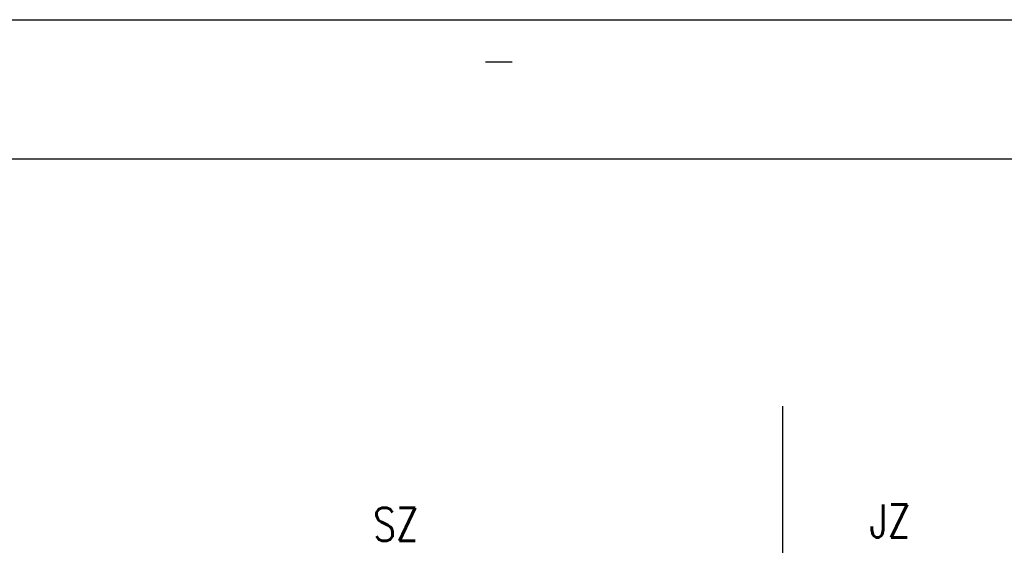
# Model space of a CAD drawing. Header units: millimetres. Extents: x -637441 to -130928, y -380379 to -53767.
# Tile 389 of 390: x -320491 to -305672, y -61988 to -54078. Entities that reach past the tile are written whole.
import ezdxf

# ---------------------------------------------------------------- set-up
doc = ezdxf.new("R2010")
doc.units = ezdxf.units.MM
doc.header["$LTSCALE"] = 10
doc.layers.add('3NP', color=255, linetype='Continuous')
for name, color, linetype, lineweight in [('CKKOTY', 7, 'Continuous', 25), ('CKTEXTY_MALE', 7, 'Continuous', 25), ('CKTEXTY_STREDNI', 6, 'Continuous', 50)]:
    doc.layers.add(name, color=color, linetype=linetype, lineweight=lineweight)
doc.styles.get("Standard").update_dxf_attribs({"font": 'simplex.shx', "width": 0.8})

msp = doc.modelspace()

# ---------------------------------------------------------------- linework, layer by layer
at = {"layer": '3NP', "color": 250, "linetype": 'Continuous', "ltscale": 305}
msp.add_line((-313078.719, -54716.747), (-313478.719, -54716.747), dxfattribs=at)
at = {"layer": 'CKKOTY', "color": 7}
msp.add_line((-309004.947, -63126.947), (-309004.947, -59895.489), dxfattribs=at)
at = {"layer": 'CKTEXTY_MALE'}
msp.add_lwpolyline([(-634601.617, -54078.397), (-291719.074, -54078.397), (-291719.074, -380378.814), (-634601.617, -380378.814)], close=True, dxfattribs=at)
at = {"layer": 'CKTEXTY_MALE', "color": 7}
msp.add_lwpolyline([(-344169.482, -85878.496), (-295332.734, -85878.496), (-295332.734, -56178.496), (-344169.482, -56178.496)], close=True, dxfattribs=at)

# ---------------------------------------------------------------- texts
at = {"layer": 'CKTEXTY_STREDNI', "color": 7, "width": 0.8}
for s, p in [('SZ', (-315170.982, -61921.973)), ('JZ', (-307700.57, -61872.198))]:
    msp.add_text(s, height=500, dxfattribs=at).set_placement(p)

doc.saveas('drawing.dxf')
